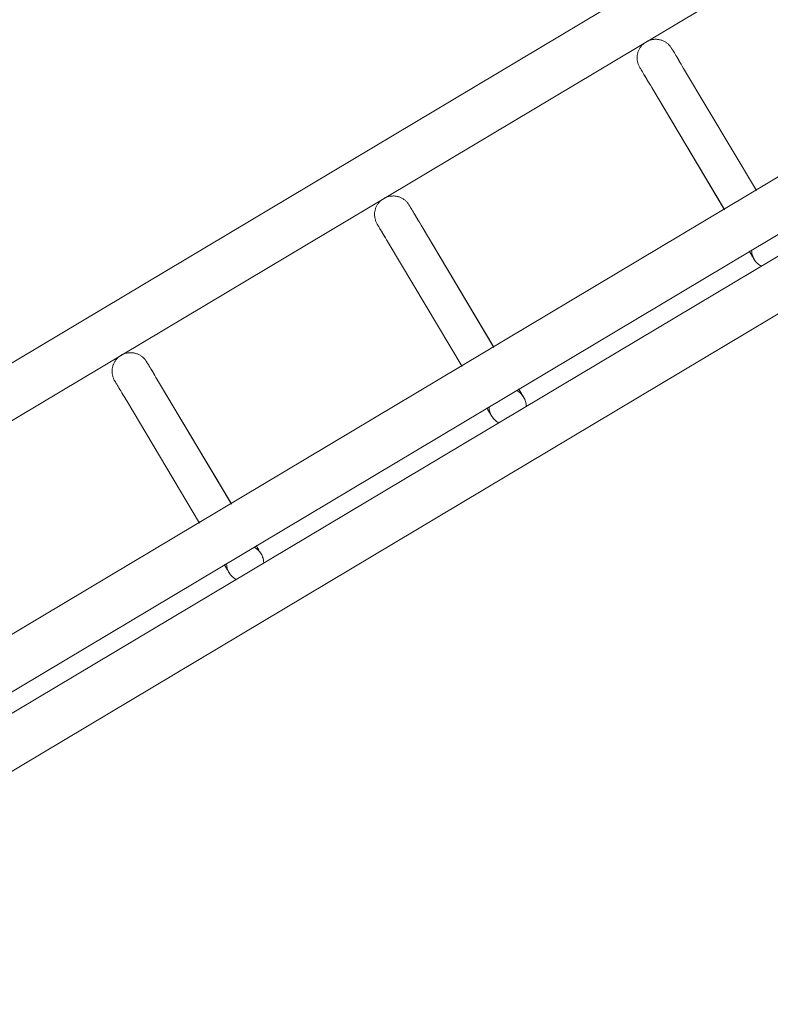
# Model space of a CAD drawing. Header units: metres. Extents: x 127444 to 127966, y 464485 to 464708.
# Tile 327 of 425: x 127925.583 to 127925.704, y 464650.885 to 464651.044. Entities that reach past the tile are written whole.
import ezdxf

# ---------------------------------------------------------------- set-up
doc = ezdxf.new("R2010")
doc.units = ezdxf.units.M
for name, color, linetype, lineweight in [('A-FLOR-HRAL', 11, 'Continuous', 9), ('B-WE-VH-VERHARDING_BETONSTRAATSTEEN-A-200', 8, 'Continuous', 9), ('S-BEAM', 12, 'Continuous', 9)]:
    doc.layers.add(name, color=color, linetype=linetype, lineweight=lineweight)

# ---------------------------------------------------------------- blocks, each defined once
blk = doc.blocks.new('34_22_B_BNP_Hekwerk_Integra_Schuin - Integra_Schuin_1000-4876941--2_00_00')
at = {"layer": 'A-FLOR-HRAL'}
for p, q in [((2736.98, 47.13), (-1956.09, 47.13)), ((-1956.09, 39.13), (2736.98, 39.13)), ((2736.97, 9.5), (-1956.09, 9.5)), ((-1956.09, 1.5), (2736.97, 1.5)), ((2736.97, -1.5), (-1956.09, -1.5)), ((-1956.09, -9.5), (2736.97, -9.5))]:
    blk.add_line(p, q, dxfattribs=at)
at = {"layer": 'S-BEAM'}
for p, q in [((1617.61, 32.34), (1617.61, 9.36)), ((1617.61, 32.34), (1617.61, 9.36)), ((1617.61, 32.34), (1617.61, 9.36)), ((1617.61, 32.34), (1617.61, 9.37)), ((1623.61, 9.36), (1623.61, 32.34)), ((1623.61, 9.36), (1623.61, 32.34)), ((1623.61, 9.36), (1623.61, 32.34)), ((1623.61, 9.37), (1623.61, 32.34)), ((1667.01, 32.34), (1667.01, 9.36)), ((1667.01, 32.34), (1667.01, 9.36)), ((1667.01, 32.34), (1667.01, 9.36)), ((1667.01, 32.34), (1667.01, 9.37)), ((1673.01, 9.36), (1673.01, 32.34)), ((1673.01, 9.36), (1673.01, 32.34)), ((1673.01, 9.36), (1673.01, 32.34)), ((1673.01, 9.37), (1673.01, 32.34)), ((1716.41, 32.34), (1716.41, 9.36)), ((1716.41, 32.34), (1716.41, 9.36)), ((1716.41, 32.34), (1716.41, 9.36)), ((1716.41, 32.34), (1716.41, 9.37)), ((1722.41, 9.36), (1722.41, 32.34)), ((1722.41, 9.36), (1722.41, 32.34)), ((1722.41, 9.36), (1722.41, 32.34)), ((1722.41, 9.37), (1722.41, 32.34))]:
    blk.add_line(p, q, dxfattribs=at)
at = {"layer": 'S-BEAM', "flags": 128}
for points in [[(1617.61, 36.13), (1617.61, 36.25), (1617.62, 36.36), (1617.63, 36.48), (1617.65, 36.6), (1617.67, 36.72), (1617.7, 36.84), (1617.73, 36.95), (1617.76, 37.07), (1617.8, 37.18), (1617.85, 37.29), (1617.9, 37.4), (1617.95, 37.51), (1618.01, 37.62), (1618.07, 37.72), (1618.14, 37.82), (1618.21, 37.92), (1618.28, 38.01), (1618.36, 38.1), (1618.44, 38.19), (1618.52, 38.28), (1618.61, 38.36), (1618.7, 38.44), (1618.79, 38.51), (1618.89, 38.58), (1618.99, 38.65), (1619.09, 38.71), (1619.2, 38.77), (1619.3, 38.83), (1619.41, 38.88), (1619.52, 38.92), (1619.64, 38.96), (1619.75, 39), (1619.87, 39.03), (1619.98, 39.06), (1620.1, 39.08), (1620.22, 39.1), (1620.34, 39.11), (1620.46, 39.12), (1620.58, 39.12), (1620.7, 39.12), (1620.82, 39.12), (1620.94, 39.11), (1621.06, 39.09), (1621.18, 39.07), (1621.29, 39.05), (1621.41, 39.02), (1621.52, 38.98), (1621.64, 38.94), (1621.75, 38.9), (1621.86, 38.85), (1621.97, 38.8), (1622.07, 38.74), (1622.18, 38.68), (1622.28, 38.62), (1622.38, 38.55), (1622.47, 38.48), (1622.57, 38.4), (1622.65, 38.32), (1622.74, 38.24), (1622.82, 38.15), (1622.9, 38.06), (1622.98, 37.97), (1623.05, 37.87), (1623.12, 37.77), (1623.18, 37.67), (1623.24, 37.57), (1623.3, 37.46), (1623.35, 37.35), (1623.4, 37.24), (1623.44, 37.13), (1623.48, 37.02), (1623.51, 36.9), (1623.54, 36.78), (1623.56, 36.67), (1623.58, 36.55), (1623.6, 36.43), (1623.61, 36.31), (1623.61, 36.19), (1623.61, 36.13)], [(1617.65, 36.6), (1617.67, 36.72), (1617.7, 36.84), (1617.73, 36.95), (1617.76, 37.07), (1617.8, 37.18), (1617.85, 37.29), (1617.9, 37.4), (1617.95, 37.51), (1618.01, 37.62), (1618.07, 37.72), (1618.14, 37.82), (1618.21, 37.92), (1618.28, 38.01), (1618.36, 38.1), (1618.44, 38.19), (1618.52, 38.28), (1618.61, 38.36), (1618.7, 38.44), (1618.79, 38.51), (1618.89, 38.58), (1618.99, 38.65), (1619.09, 38.71), (1619.2, 38.77), (1619.3, 38.83), (1619.41, 38.88), (1619.52, 38.92), (1619.64, 38.96), (1619.75, 39), (1619.87, 39.03), (1619.98, 39.06), (1620.1, 39.08), (1620.22, 39.1), (1620.34, 39.11), (1620.46, 39.12), (1620.58, 39.12), (1620.7, 39.12), (1620.82, 39.12), (1620.94, 39.11), (1621.06, 39.09), (1621.18, 39.07), (1621.29, 39.05), (1621.41, 39.02), (1621.52, 38.98), (1621.64, 38.94), (1621.75, 38.9), (1621.86, 38.85), (1621.97, 38.8), (1622.07, 38.74), (1622.18, 38.68), (1622.28, 38.62), (1622.38, 38.55), (1622.47, 38.48), (1622.57, 38.4), (1622.65, 38.32), (1622.74, 38.24), (1622.82, 38.15), (1622.9, 38.06), (1622.98, 37.97), (1623.05, 37.87), (1623.12, 37.77), (1623.18, 37.67), (1623.24, 37.57), (1623.3, 37.46), (1623.35, 37.35), (1623.4, 37.24), (1623.44, 37.13), (1623.48, 37.02), (1623.51, 36.9), (1623.54, 36.78), (1623.56, 36.67), (1623.58, 36.55), (1623.6, 36.43), (1623.61, 36.31), (1623.61, 36.19), (1623.61, 36.13)], [(1667.01, 36.13), (1667.01, 36.25), (1667.02, 36.36), (1667.03, 36.48), (1667.05, 36.6), (1667.07, 36.72), (1667.1, 36.84), (1667.13, 36.95), (1667.16, 37.07), (1667.2, 37.18), (1667.25, 37.29), (1667.3, 37.4), (1667.35, 37.51), (1667.41, 37.62), (1667.47, 37.72), (1667.54, 37.82), (1667.6, 37.92), (1667.68, 38.01), (1667.76, 38.1), (1667.84, 38.19), (1667.92, 38.28), (1668.01, 38.36), (1668.1, 38.44), (1668.19, 38.51), (1668.29, 38.58), (1668.39, 38.65), (1668.49, 38.71), (1668.6, 38.77), (1668.7, 38.83), (1668.81, 38.88), (1668.92, 38.92), (1669.04, 38.96), (1669.15, 39), (1669.27, 39.03), (1669.38, 39.06), (1669.5, 39.08), (1669.62, 39.1), (1669.74, 39.11), (1669.86, 39.12), (1669.98, 39.12), (1670.1, 39.12), (1670.22, 39.12), (1670.34, 39.11), (1670.46, 39.09), (1670.58, 39.07), (1670.69, 39.05), (1670.81, 39.02), (1670.92, 38.98), (1671.04, 38.94), (1671.15, 38.9), (1671.26, 38.85), (1671.37, 38.8), (1671.47, 38.74), (1671.58, 38.68), (1671.68, 38.62), (1671.78, 38.55), (1671.87, 38.48), (1671.96, 38.4), (1672.05, 38.32), (1672.14, 38.24), (1672.22, 38.15), (1672.3, 38.06), (1672.38, 37.97), (1672.45, 37.87), (1672.52, 37.77), (1672.58, 37.67), (1672.64, 37.57), (1672.7, 37.46), (1672.75, 37.35), (1672.8, 37.24), (1672.84, 37.13), (1672.88, 37.02), (1672.91, 36.9), (1672.94, 36.78), (1672.96, 36.67), (1672.98, 36.55), (1673, 36.43), (1673.01, 36.31), (1673.01, 36.19), (1673.01, 36.13)], [(1667.05, 36.6), (1667.07, 36.72), (1667.1, 36.84), (1667.13, 36.95), (1667.16, 37.07), (1667.2, 37.18), (1667.25, 37.29), (1667.3, 37.4), (1667.35, 37.51), (1667.41, 37.62), (1667.47, 37.72), (1667.54, 37.82), (1667.6, 37.92), (1667.68, 38.01), (1667.76, 38.1), (1667.84, 38.19), (1667.92, 38.28), (1668.01, 38.36), (1668.1, 38.44), (1668.19, 38.51), (1668.29, 38.58), (1668.39, 38.65), (1668.49, 38.71), (1668.6, 38.77), (1668.7, 38.83), (1668.81, 38.88), (1668.92, 38.92), (1669.04, 38.96), (1669.15, 39), (1669.27, 39.03), (1669.38, 39.06), (1669.5, 39.08), (1669.62, 39.1), (1669.74, 39.11), (1669.86, 39.12), (1669.98, 39.12), (1670.1, 39.12), (1670.22, 39.12), (1670.34, 39.11), (1670.46, 39.09), (1670.58, 39.07), (1670.69, 39.05), (1670.81, 39.02), (1670.92, 38.98), (1671.04, 38.94), (1671.15, 38.9), (1671.26, 38.85), (1671.37, 38.8), (1671.47, 38.74), (1671.58, 38.68), (1671.68, 38.62), (1671.78, 38.55), (1671.87, 38.48), (1671.96, 38.4), (1672.05, 38.32), (1672.14, 38.24), (1672.22, 38.15), (1672.3, 38.06), (1672.38, 37.97), (1672.45, 37.87), (1672.52, 37.77), (1672.58, 37.67), (1672.64, 37.57), (1672.7, 37.46), (1672.75, 37.35), (1672.8, 37.24), (1672.84, 37.13), (1672.88, 37.02), (1672.91, 36.9), (1672.94, 36.78), (1672.96, 36.67), (1672.98, 36.55), (1673, 36.43), (1673.01, 36.31), (1673.01, 36.19), (1673.01, 36.13)], [(1716.41, 36.13), (1716.41, 36.25), (1716.42, 36.36), (1716.43, 36.48), (1716.45, 36.6), (1716.47, 36.72), (1716.5, 36.84), (1716.53, 36.95), (1716.56, 37.07), (1716.6, 37.18), (1716.65, 37.29), (1716.7, 37.4), (1716.75, 37.51), (1716.81, 37.62), (1716.87, 37.72), (1716.93, 37.82), (1717, 37.92), (1717.08, 38.01), (1717.16, 38.1), (1717.24, 38.19), (1717.32, 38.28), (1717.41, 38.36), (1717.5, 38.44), (1717.59, 38.51), (1717.69, 38.58), (1717.79, 38.65), (1717.89, 38.71), (1718, 38.77), (1718.1, 38.83), (1718.21, 38.88), (1718.32, 38.92), (1718.44, 38.96), (1718.55, 39), (1718.67, 39.03), (1718.78, 39.06), (1718.9, 39.08), (1719.02, 39.1), (1719.14, 39.11), (1719.26, 39.12), (1719.38, 39.12), (1719.5, 39.12), (1719.62, 39.12), (1719.74, 39.11), (1719.86, 39.09), (1719.97, 39.07), (1720.09, 39.05), (1720.21, 39.02), (1720.32, 38.98), (1720.44, 38.94), (1720.55, 38.9), (1720.66, 38.85), (1720.77, 38.8), (1720.87, 38.74), (1720.98, 38.68), (1721.08, 38.62), (1721.18, 38.55), (1721.27, 38.48), (1721.36, 38.4), (1721.45, 38.32), (1721.54, 38.24), (1721.62, 38.15), (1721.7, 38.06), (1721.78, 37.97), (1721.85, 37.87), (1721.92, 37.77), (1721.98, 37.67), (1722.04, 37.57), (1722.1, 37.46), (1722.15, 37.35), (1722.19, 37.24), (1722.24, 37.13), (1722.28, 37.02), (1722.31, 36.9), (1722.34, 36.78), (1722.36, 36.67), (1722.38, 36.55), (1722.4, 36.43), (1722.4, 36.31), (1722.41, 36.19), (1722.41, 36.13)], [(1716.45, 36.6), (1716.47, 36.72), (1716.5, 36.84), (1716.53, 36.95), (1716.56, 37.07), (1716.6, 37.18), (1716.65, 37.29), (1716.7, 37.4), (1716.75, 37.51), (1716.81, 37.62), (1716.87, 37.72), (1716.93, 37.82), (1717, 37.92), (1717.08, 38.01), (1717.16, 38.1), (1717.24, 38.19), (1717.32, 38.28), (1717.41, 38.36), (1717.5, 38.44), (1717.59, 38.51), (1717.69, 38.58), (1717.79, 38.65), (1717.89, 38.71), (1718, 38.77), (1718.1, 38.83), (1718.21, 38.88), (1718.32, 38.92), (1718.44, 38.96), (1718.55, 39), (1718.67, 39.03), (1718.78, 39.06), (1718.9, 39.08), (1719.02, 39.1), (1719.14, 39.11), (1719.26, 39.12), (1719.38, 39.12), (1719.5, 39.12), (1719.62, 39.12), (1719.74, 39.11), (1719.86, 39.09), (1719.97, 39.07), (1720.09, 39.05), (1720.21, 39.02), (1720.32, 38.98), (1720.44, 38.94), (1720.55, 38.9), (1720.66, 38.85), (1720.77, 38.8), (1720.87, 38.74), (1720.98, 38.68), (1721.08, 38.62), (1721.18, 38.55), (1721.27, 38.48), (1721.36, 38.4), (1721.45, 38.32), (1721.54, 38.24), (1721.62, 38.15), (1721.7, 38.06), (1721.78, 37.97), (1721.85, 37.87), (1721.92, 37.77), (1721.98, 37.67), (1722.04, 37.57), (1722.1, 37.46), (1722.15, 37.35), (1722.19, 37.24), (1722.24, 37.13), (1722.28, 37.02), (1722.31, 36.9), (1722.34, 36.78), (1722.36, 36.67), (1722.38, 36.55), (1722.4, 36.43), (1722.4, 36.31), (1722.41, 36.19), (1722.41, 36.13)], [(1617.61, 32.34), (1617.61, 32.75), (1617.61, 33.15), (1617.61, 33.52), (1617.61, 33.87), (1617.61, 34.2), (1617.61, 34.5), (1617.61, 34.78), (1617.61, 35.03), (1617.61, 35.26), (1617.61, 35.46), (1617.61, 35.64), (1617.61, 35.78), (1617.61, 35.91), (1617.61, 36), (1617.61, 36.07), (1617.61, 36.11), (1617.61, 36.13)], [(1617.61, 36.13), (1617.61, 36.11), (1617.61, 36.07), (1617.61, 36), (1617.61, 35.91), (1617.61, 35.79), (1617.61, 35.64), (1617.61, 35.46), (1617.61, 35.26), (1617.61, 35.04), (1617.61, 34.78), (1617.61, 34.51), (1617.61, 34.2), (1617.61, 33.88), (1617.61, 33.53), (1617.61, 33.16), (1617.61, 32.76), (1617.61, 32.34), (1617.61, 32.34)], [(1623.61, 32.34), (1623.61, 32.75), (1623.61, 33.15), (1623.61, 33.52), (1623.61, 33.87), (1623.61, 34.2), (1623.61, 34.5), (1623.61, 34.78), (1623.61, 35.03), (1623.61, 35.26), (1623.61, 35.46), (1623.61, 35.64), (1623.61, 35.78), (1623.61, 35.91), (1623.61, 36), (1623.61, 36.07), (1623.61, 36.11), (1623.61, 36.13)], [(1623.61, 36.13), (1623.61, 36.11), (1623.61, 36.07), (1623.61, 36), (1623.61, 35.91), (1623.61, 35.79), (1623.61, 35.64), (1623.61, 35.46), (1623.61, 35.26), (1623.61, 35.04), (1623.61, 34.78), (1623.61, 34.51), (1623.61, 34.2), (1623.61, 33.88), (1623.61, 33.53), (1623.61, 33.16), (1623.61, 32.76), (1623.61, 32.34), (1623.61, 32.34)], [(1623.61, 33.52), (1623.61, 33.87), (1623.61, 34.2), (1623.61, 34.5), (1623.61, 34.78), (1623.61, 35.03), (1623.61, 35.26), (1623.61, 35.46), (1623.61, 35.64), (1623.61, 35.78), (1623.61, 35.91), (1623.61, 36), (1623.61, 36.07), (1623.61, 36.11), (1623.61, 36.13)], [(1623.61, 36.13), (1623.61, 36.11), (1623.61, 36.07), (1623.61, 36), (1623.61, 35.91), (1623.61, 35.79), (1623.61, 35.64), (1623.61, 35.46), (1623.61, 35.26), (1623.61, 35.04), (1623.61, 34.78), (1623.61, 34.51), (1623.61, 34.2), (1623.61, 33.88), (1623.61, 33.53)], [(1667.01, 32.34), (1667.01, 32.75), (1667.01, 33.15), (1667.01, 33.52), (1667.01, 33.87), (1667.01, 34.2), (1667.01, 34.5), (1667.01, 34.78), (1667.01, 35.03), (1667.01, 35.26), (1667.01, 35.46), (1667.01, 35.64), (1667.01, 35.78), (1667.01, 35.91), (1667.01, 36), (1667.01, 36.07), (1667.01, 36.11), (1667.01, 36.13)], [(1667.01, 36.13), (1667.01, 36.11), (1667.01, 36.07), (1667.01, 36), (1667.01, 35.91), (1667.01, 35.79), (1667.01, 35.64), (1667.01, 35.46), (1667.01, 35.26), (1667.01, 35.04), (1667.01, 34.78), (1667.01, 34.51), (1667.01, 34.2), (1667.01, 33.88), (1667.01, 33.53), (1667.01, 33.16), (1667.01, 32.76), (1667.01, 32.34), (1667.01, 32.34)], [(1673.01, 32.34), (1673.01, 32.75), (1673.01, 33.15), (1673.01, 33.52), (1673.01, 33.87), (1673.01, 34.2), (1673.01, 34.5), (1673.01, 34.78), (1673.01, 35.03), (1673.01, 35.26), (1673.01, 35.46), (1673.01, 35.64), (1673.01, 35.78), (1673.01, 35.91), (1673.01, 36), (1673.01, 36.07), (1673.01, 36.11), (1673.01, 36.13)], [(1673.01, 36.13), (1673.01, 36.11), (1673.01, 36.07), (1673.01, 36), (1673.01, 35.91), (1673.01, 35.79), (1673.01, 35.64), (1673.01, 35.46), (1673.01, 35.26), (1673.01, 35.04), (1673.01, 34.78), (1673.01, 34.51), (1673.01, 34.2), (1673.01, 33.88), (1673.01, 33.53), (1673.01, 33.16), (1673.01, 32.76), (1673.01, 32.34), (1673.01, 32.34)], [(1673.01, 33.52), (1673.01, 33.87), (1673.01, 34.2), (1673.01, 34.5), (1673.01, 34.78), (1673.01, 35.03), (1673.01, 35.26), (1673.01, 35.46), (1673.01, 35.64), (1673.01, 35.78), (1673.01, 35.91), (1673.01, 36), (1673.01, 36.07), (1673.01, 36.11), (1673.01, 36.13)], [(1673.01, 36.13), (1673.01, 36.11), (1673.01, 36.07), (1673.01, 36), (1673.01, 35.91), (1673.01, 35.79), (1673.01, 35.64), (1673.01, 35.46), (1673.01, 35.26), (1673.01, 35.04), (1673.01, 34.78), (1673.01, 34.51), (1673.01, 34.2), (1673.01, 33.88), (1673.01, 33.53)], [(1716.41, 32.34), (1716.41, 32.75), (1716.41, 33.15), (1716.41, 33.52), (1716.41, 33.87), (1716.41, 34.2), (1716.41, 34.5), (1716.41, 34.78), (1716.41, 35.03), (1716.41, 35.26), (1716.41, 35.46), (1716.41, 35.64), (1716.41, 35.78), (1716.41, 35.91), (1716.41, 36), (1716.41, 36.07), (1716.41, 36.11), (1716.41, 36.13)], [(1716.41, 36.13), (1716.41, 36.11), (1716.41, 36.07), (1716.41, 36), (1716.41, 35.91), (1716.41, 35.79), (1716.41, 35.64), (1716.41, 35.46), (1716.41, 35.26), (1716.41, 35.04), (1716.41, 34.78), (1716.41, 34.51), (1716.41, 34.2), (1716.41, 33.88), (1716.41, 33.53), (1716.41, 33.16), (1716.41, 32.76), (1716.41, 32.34), (1716.41, 32.34)], [(1722.41, 32.34), (1722.41, 32.75), (1722.41, 33.15), (1722.41, 33.52), (1722.41, 33.87), (1722.41, 34.2), (1722.41, 34.5), (1722.41, 34.78), (1722.41, 35.03), (1722.41, 35.26), (1722.41, 35.46), (1722.41, 35.64), (1722.41, 35.78), (1722.41, 35.91), (1722.41, 36), (1722.41, 36.07), (1722.41, 36.11), (1722.41, 36.13)], [(1722.41, 36.13), (1722.41, 36.11), (1722.41, 36.07), (1722.41, 36), (1722.41, 35.91), (1722.41, 35.79), (1722.41, 35.64), (1722.41, 35.46), (1722.41, 35.26), (1722.41, 35.04), (1722.41, 34.78), (1722.41, 34.51), (1722.41, 34.2), (1722.41, 33.88), (1722.41, 33.53), (1722.41, 33.16), (1722.41, 32.76), (1722.41, 32.34), (1722.41, 32.34)], [(1722.41, 33.52), (1722.41, 33.87), (1722.41, 34.2), (1722.41, 34.5), (1722.41, 34.78), (1722.41, 35.03), (1722.41, 35.26), (1722.41, 35.46), (1722.41, 35.64), (1722.41, 35.78), (1722.41, 35.91), (1722.41, 36), (1722.41, 36.07), (1722.41, 36.11), (1722.41, 36.13)], [(1722.41, 36.13), (1722.41, 36.11), (1722.41, 36.07), (1722.41, 36), (1722.41, 35.91), (1722.41, 35.79), (1722.41, 35.64), (1722.41, 35.46), (1722.41, 35.26), (1722.41, 35.04), (1722.41, 34.78), (1722.41, 34.51), (1722.41, 34.2), (1722.41, 33.88), (1722.41, 33.53)], [(1617.61, 32.34), (1617.61, 32.75), (1617.61, 33.15), (1617.61, 33.52), (1617.61, 33.87), (1617.61, 34.2)], [(1617.61, 34.2), (1617.61, 33.88), (1617.61, 33.53), (1617.61, 33.16), (1617.61, 32.76), (1617.61, 32.34), (1617.61, 32.34)], [(1667.01, 32.34), (1667.01, 32.75), (1667.01, 33.15), (1667.01, 33.52), (1667.01, 33.87), (1667.01, 34.2)], [(1667.01, 34.2), (1667.01, 33.88), (1667.01, 33.53), (1667.01, 33.16), (1667.01, 32.76), (1667.01, 32.34), (1667.01, 32.34)], [(1716.41, 32.34), (1716.41, 32.75), (1716.41, 33.15), (1716.41, 33.52), (1716.41, 33.87), (1716.41, 34.2)], [(1716.41, 34.2), (1716.41, 33.88), (1716.41, 33.53), (1716.41, 33.16), (1716.41, 32.76), (1716.41, 32.34), (1716.41, 32.34)], [(1617.61, 1.58), (1617.61, 1.38), (1617.61, 1.19), (1617.61, 1.02), (1617.61, 0.86), (1617.61, 0.71), (1617.61, 0.58), (1617.61, 0.46), (1617.61, 0.35), (1617.61, 0.26), (1617.61, 0.18), (1617.61, 0.12), (1617.61, 0.07), (1617.61, 0.03), (1617.61, 0.01), (1617.61, 0)], [(1617.61, 1.58), (1617.61, 1.38), (1617.61, 1.19), (1617.61, 1.02), (1617.61, 0.86), (1617.61, 0.71), (1617.61, 0.58), (1617.61, 0.46), (1617.61, 0.35), (1617.61, 0.26), (1617.61, 0.18), (1617.61, 0.12), (1617.61, 0.07), (1617.61, 0.03), (1617.61, 0.01), (1617.61, 0)], [(1617.61, 0), (1617.61, 0.01), (1617.61, 0.03), (1617.61, 0.06), (1617.61, 0.11), (1617.61, 0.18), (1617.61, 0.26), (1617.61, 0.35), (1617.61, 0.46), (1617.61, 0.58), (1617.61, 0.71), (1617.61, 0.86), (1617.61, 1.02), (1617.61, 1.19), (1617.61, 1.37), (1617.61, 1.57)], [(1617.61, 0), (1617.61, 0.01), (1617.61, 0.03), (1617.61, 0.06), (1617.61, 0.11), (1617.61, 0.18), (1617.61, 0.26), (1617.61, 0.35), (1617.61, 0.46), (1617.61, 0.58), (1617.61, 0.71), (1617.61, 0.86), (1617.61, 1.02), (1617.61, 1.19), (1617.61, 1.37), (1617.61, 1.57)], [(1617.66, -0.54), (1617.64, -0.42), (1617.63, -0.3), (1617.62, -0.18), (1617.61, -0.06), (1617.61, 0)], [(1617.66, -0.54), (1617.64, -0.42), (1617.63, -0.3), (1617.62, -0.18), (1617.61, -0.06), (1617.61, 0)], [(1623.61, 0), (1623.61, -0.12), (1623.6, -0.24), (1623.59, -0.36), (1623.57, -0.48), (1623.55, -0.6)], [(1623.61, 0), (1623.61, -0.12), (1623.6, -0.24), (1623.59, -0.36), (1623.57, -0.48), (1623.55, -0.6)], [(1623.61, 1.58), (1623.61, 1.38), (1623.61, 1.19), (1623.61, 1.02), (1623.61, 0.86), (1623.61, 0.71), (1623.61, 0.58), (1623.61, 0.46), (1623.61, 0.35), (1623.61, 0.26), (1623.61, 0.18), (1623.61, 0.12), (1623.61, 0.07), (1623.61, 0.03), (1623.61, 0.01), (1623.61, 0)], [(1623.61, 1.58), (1623.61, 1.38), (1623.61, 1.19), (1623.61, 1.02), (1623.61, 0.86), (1623.61, 0.71), (1623.61, 0.58), (1623.61, 0.46), (1623.61, 0.35), (1623.61, 0.26), (1623.61, 0.18), (1623.61, 0.12), (1623.61, 0.07), (1623.61, 0.03), (1623.61, 0.01), (1623.61, 0)], [(1623.61, 0), (1623.61, 0.01), (1623.61, 0.03), (1623.61, 0.06), (1623.61, 0.11), (1623.61, 0.18), (1623.61, 0.26), (1623.61, 0.35), (1623.61, 0.46), (1623.61, 0.58), (1623.61, 0.71), (1623.61, 0.86), (1623.61, 1.02), (1623.61, 1.19), (1623.61, 1.37), (1623.61, 1.57)], [(1623.61, 0), (1623.61, 0.01), (1623.61, 0.03), (1623.61, 0.06), (1623.61, 0.11), (1623.61, 0.18), (1623.61, 0.26), (1623.61, 0.35), (1623.61, 0.46), (1623.61, 0.58), (1623.61, 0.71), (1623.61, 0.86), (1623.61, 1.02), (1623.61, 1.19), (1623.61, 1.37), (1623.61, 1.57)], [(1667.01, 1.58), (1667.01, 1.38), (1667.01, 1.19), (1667.01, 1.02), (1667.01, 0.86), (1667.01, 0.71), (1667.01, 0.58), (1667.01, 0.46), (1667.01, 0.35), (1667.01, 0.26), (1667.01, 0.18), (1667.01, 0.12), (1667.01, 0.07), (1667.01, 0.03), (1667.01, 0.01), (1667.01, 0)], [(1667.01, 1.58), (1667.01, 1.38), (1667.01, 1.19), (1667.01, 1.02), (1667.01, 0.86), (1667.01, 0.71), (1667.01, 0.58), (1667.01, 0.46), (1667.01, 0.35), (1667.01, 0.26), (1667.01, 0.18), (1667.01, 0.12), (1667.01, 0.07), (1667.01, 0.03), (1667.01, 0.01), (1667.01, 0)], [(1667.01, 0), (1667.01, 0.01), (1667.01, 0.03), (1667.01, 0.06), (1667.01, 0.11), (1667.01, 0.18), (1667.01, 0.26), (1667.01, 0.35), (1667.01, 0.46), (1667.01, 0.58), (1667.01, 0.71), (1667.01, 0.86), (1667.01, 1.02), (1667.01, 1.19), (1667.01, 1.37), (1667.01, 1.57)], [(1667.01, 0), (1667.01, 0.01), (1667.01, 0.03), (1667.01, 0.06), (1667.01, 0.11), (1667.01, 0.18), (1667.01, 0.26), (1667.01, 0.35), (1667.01, 0.46), (1667.01, 0.58), (1667.01, 0.71), (1667.01, 0.86), (1667.01, 1.02), (1667.01, 1.19), (1667.01, 1.37), (1667.01, 1.57)], [(1667.06, -0.54), (1667.04, -0.42), (1667.03, -0.3), (1667.02, -0.18), (1667.01, -0.06), (1667.01, 0)], [(1667.06, -0.54), (1667.04, -0.42), (1667.03, -0.3), (1667.02, -0.18), (1667.01, -0.06), (1667.01, 0)], [(1673.01, 0), (1673.01, -0.12), (1673, -0.24), (1672.99, -0.36), (1672.97, -0.48), (1672.95, -0.6)], [(1673.01, 0), (1673.01, -0.12), (1673, -0.24), (1672.99, -0.36), (1672.97, -0.48), (1672.95, -0.6)], [(1673.01, 1.58), (1673.01, 1.38), (1673.01, 1.19), (1673.01, 1.02), (1673.01, 0.86), (1673.01, 0.71), (1673.01, 0.58), (1673.01, 0.46), (1673.01, 0.35), (1673.01, 0.26), (1673.01, 0.18), (1673.01, 0.12), (1673.01, 0.07), (1673.01, 0.03), (1673.01, 0.01), (1673.01, 0)], [(1673.01, 1.58), (1673.01, 1.38), (1673.01, 1.19), (1673.01, 1.02), (1673.01, 0.86), (1673.01, 0.71), (1673.01, 0.58), (1673.01, 0.46), (1673.01, 0.35), (1673.01, 0.26), (1673.01, 0.18), (1673.01, 0.12), (1673.01, 0.07), (1673.01, 0.03), (1673.01, 0.01), (1673.01, 0)], [(1673.01, 0), (1673.01, 0.01), (1673.01, 0.03), (1673.01, 0.06), (1673.01, 0.11), (1673.01, 0.18), (1673.01, 0.26), (1673.01, 0.35), (1673.01, 0.46), (1673.01, 0.58), (1673.01, 0.71), (1673.01, 0.86), (1673.01, 1.02), (1673.01, 1.19), (1673.01, 1.37), (1673.01, 1.57)], [(1673.01, 0), (1673.01, 0.01), (1673.01, 0.03), (1673.01, 0.06), (1673.01, 0.11), (1673.01, 0.18), (1673.01, 0.26), (1673.01, 0.35), (1673.01, 0.46), (1673.01, 0.58), (1673.01, 0.71), (1673.01, 0.86), (1673.01, 1.02), (1673.01, 1.19), (1673.01, 1.37), (1673.01, 1.57)], [(1716.41, 1.58), (1716.41, 1.38), (1716.41, 1.19), (1716.41, 1.02), (1716.41, 0.86), (1716.41, 0.71), (1716.41, 0.58), (1716.41, 0.46), (1716.41, 0.35), (1716.41, 0.26), (1716.41, 0.18), (1716.41, 0.12), (1716.41, 0.07), (1716.41, 0.03), (1716.41, 0.01), (1716.41, 0)], [(1716.41, 1.58), (1716.41, 1.38), (1716.41, 1.19), (1716.41, 1.02), (1716.41, 0.86), (1716.41, 0.71), (1716.41, 0.58), (1716.41, 0.46), (1716.41, 0.35), (1716.41, 0.26), (1716.41, 0.18), (1716.41, 0.12), (1716.41, 0.07), (1716.41, 0.03), (1716.41, 0.01), (1716.41, 0)], [(1716.41, 0), (1716.41, 0.01), (1716.41, 0.03), (1716.41, 0.06), (1716.41, 0.11), (1716.41, 0.18), (1716.41, 0.26), (1716.41, 0.35), (1716.41, 0.46), (1716.41, 0.58), (1716.41, 0.71), (1716.41, 0.86), (1716.41, 1.02), (1716.41, 1.19), (1716.41, 1.37), (1716.41, 1.57)], [(1716.41, 0), (1716.41, 0.01), (1716.41, 0.03), (1716.41, 0.06), (1716.41, 0.11), (1716.41, 0.18), (1716.41, 0.26), (1716.41, 0.35), (1716.41, 0.46), (1716.41, 0.58), (1716.41, 0.71), (1716.41, 0.86), (1716.41, 1.02), (1716.41, 1.19), (1716.41, 1.37), (1716.41, 1.57)], [(1716.46, -0.54), (1716.44, -0.42), (1716.43, -0.3), (1716.42, -0.18), (1716.41, -0.06), (1716.41, 0)], [(1716.46, -0.54), (1716.44, -0.42), (1716.43, -0.3), (1716.42, -0.18), (1716.41, -0.06), (1716.41, 0)], [(1618.04, -1.55), (1617.98, -1.44), (1617.93, -1.34), (1617.87, -1.23)], [(1618.04, -1.55), (1617.98, -1.44), (1617.93, -1.34), (1617.87, -1.23)], [(1667.44, -1.55), (1667.38, -1.44), (1667.33, -1.34), (1667.27, -1.23)], [(1667.44, -1.55), (1667.38, -1.44), (1667.33, -1.34), (1667.27, -1.23)], [(1716.84, -1.55), (1716.78, -1.44), (1716.72, -1.34), (1716.67, -1.23)], [(1716.84, -1.55), (1716.78, -1.44), (1716.72, -1.34), (1716.67, -1.23)]]:
    blk.add_lwpolyline(points, dxfattribs=at)
at = {"layer": 'S-BEAM'}
for centre, start, end in [((1620.61, 0), 150, 180), ((1620.61, 0), 165, 180), ((1620.61, 0), 180, 210), ((1620.61, 0), 180, 195), ((1620.61, 0), 0, 30), ((1620.61, 0), 330, 0), ((1620.61, 0), 0, 15), ((1620.61, 0), 345, 0), ((1670.01, 0), 150, 180), ((1670.01, 0), 165, 180), ((1670.01, 0), 180, 210), ((1670.01, 0), 180, 195), ((1670.01, 0), 0, 30), ((1670.01, 0), 330, 0), ((1670.01, 0), 0, 15), ((1670.01, 0), 345, 0), ((1719.41, 0), 150, 180), ((1719.41, 0), 165, 180), ((1719.41, 0), 180, 210), ((1719.41, 0), 180, 195)]:
    blk.add_arc(centre, 3, start, end, dxfattribs=at)

msp = doc.modelspace()

# ---------------------------------------------------------------- hatches: boundary and pattern name
at = {"layer": 'B-WE-VH-VERHARDING_BETONSTRAATSTEEN-A-200'}
h = msp.add_hatch(dxfattribs=at)
h.set_pattern_fill('AVH-BSS_KEIFORMAAT_ELLEBOOG-SO', color=256, angle=1, pattern_type=2)
h.set_pattern_definition([(31.81611, (127908.58607, 464613.06392), (0.03386772, 0.14457862), [0.315, -0.105]), (301.81611, (127908.47536, 464613.24236), (0.03386772, 0.14457862), [0.315, -0.105])])
h.paths.add_polyline_path([(127940.57923, 464651.66311), (127937.65926, 464649.92134), (127938.01786, 464649.32017), (127940.93783, 464651.06194)], flags=16)
h.paths.add_polyline_path([(127944.2228, 464653.02142), (127943.8642, 464653.62259), (127940.94423, 464651.88083), (127941.30283, 464651.27966)], flags=16)
edge = h.paths.add_edge_path(flags=16)
edge.add_arc((127917.88105, 464700.47107), 0.4, 30.8149, 210.8149)
edge.add_line((127917.53752, 464700.26616), (127921.37951, 464693.82496))
edge.add_arc((127921.72304, 464694.02987), 0.4, 210.8149, 390.8149)
edge.add_line((127922.06657, 464694.23477), (127918.22458, 464700.67597))
edge = h.paths.add_edge_path()
edge.add_line((127929.24995, 464697.53579), (127928.80329, 464697.26935))
edge.add_line((127928.80329, 464697.26935), (127928.62665, 464697.56548))
edge.add_line((127928.62665, 464697.56548), (127924.41416, 464695.05272))
edge.add_line((127924.41416, 464695.05272), (127919.91876, 464702.589))
edge.add_arc((127922.49521, 464704.12585), 3, 146.6578, 210.81611, ccw=False)
edge.add_line((127919.989, 464705.77476), (127913.63025, 464701.98178))
edge.add_arc((127913.33915, 464701.57526), 0.5, 30.8162, 54.3942, ccw=False)
edge.add_line((127913.76856, 464701.8314), (127919.60859, 464692.04091))
edge.add_arc((127919.17411, 464691.7839), 0.50481, -52.9525, 30.6058, ccw=False)
edge.add_line((127919.47824, 464691.381), (127915.65218, 464689.09885))
edge.add_line((127915.65218, 464689.09885), (127916.2004, 464688.17979))
edge.add_line((127916.2004, 464688.17979), (127915.59923, 464687.82119))
edge.add_line((127915.59923, 464687.82119), (127915.05101, 464688.74026))
edge.add_line((127915.05101, 464688.74026), (127913.20424, 464687.63872))
edge.add_line((127913.20424, 464687.63872), (127914.89256, 464684.76207))
edge.add_line((127914.89256, 464684.76207), (127915.59184, 464684.79392))
edge.add_line((127915.59184, 464684.79392), (127915.63332, 464683.88302))
edge.add_line((127915.63332, 464683.88302), (127917.341, 464684.90122))
edge.add_line((127917.341, 464684.90122), (127916.77749, 464685.84591))
edge.add_line((127916.77749, 464685.84591), (127917.37866, 464686.20451))
edge.add_line((127917.37866, 464686.20451), (127918.50568, 464684.31512))
edge.add_line((127918.50568, 464684.31512), (127917.90451, 464683.95652))
edge.add_line((127917.90451, 464683.95652), (127919.08277, 464681.98124))
edge.add_line((127919.08277, 464681.98124), (127919.68394, 464682.33984))
edge.add_line((127919.68394, 464682.33984), (127921.4257, 464679.41987))
edge.add_line((127921.4257, 464679.41987), (127920.82453, 464679.06127))
edge.add_line((127920.82453, 464679.06127), (127922.00279, 464677.08599))
edge.add_line((127922.00279, 464677.08599), (127922.60396, 464677.44459))
edge.add_line((127922.60396, 464677.44459), (127923.73098, 464675.5552))
edge.add_line((127923.73098, 464675.5552), (127923.12981, 464675.1966))
edge.add_line((127923.12981, 464675.1966), (127924.61544, 464672.70603))
edge.add_line((127924.61544, 464672.70603), (127925.21661, 464673.06463))
edge.add_line((127925.21661, 464673.06463), (127926.34363, 464671.17523))
edge.add_line((127926.34363, 464671.17523), (127927.82926, 464668.68467))
edge.add_line((127927.82926, 464668.68467), (127928.95628, 464666.79527))
edge.add_line((127928.95628, 464666.79527), (127930.44191, 464664.30471))
edge.add_line((127930.44191, 464664.30471), (127931.56893, 464662.41531))
edge.add_line((127931.56893, 464662.41531), (127930.96776, 464662.05671))
edge.add_line((127930.96776, 464662.05671), (127932.45339, 464659.56615))
edge.add_line((127932.45339, 464659.56615), (127933.05456, 464659.92475))
edge.add_line((127933.05456, 464659.92475), (127934.18159, 464658.03535))
edge.add_line((127934.18159, 464658.03535), (127933.58041, 464657.67675))
edge.add_line((127933.58041, 464657.67675), (127933.90059, 464657.13999))
edge.add_line((127933.90059, 464657.13999), (127935.47222, 464658.07747))
edge.add_line((127935.47222, 464658.07747), (127936.59925, 464656.18808))
edge.add_line((127936.59925, 464656.18808), (127934.70986, 464655.06105))
edge.add_line((127934.70986, 464655.06105), (127933.96704, 464656.30634))
edge.add_line((127933.96704, 464656.30634), (127931.26177, 464654.69264))
edge.add_line((127931.26177, 464654.69264), (127931.62037, 464654.09147))
edge.add_line((127931.62037, 464654.09147), (127931.0192, 464653.73287))
edge.add_line((127931.0192, 464653.73287), (127930.66068, 464654.33409))
edge.add_line((127930.66068, 464654.33409), (127926.95213, 464652.12194))
edge.add_line((127926.95213, 464652.12194), (127930.18506, 464645.46298))
edge.add_line((127930.18506, 464645.46298), (127936.19927, 464649.05046))
edge.add_line((127936.19927, 464649.05046), (127936.55787, 464648.44929))
edge.add_line((127936.55787, 464648.44929), (127921.0133, 464639.17694))
edge.add_line((127921.0133, 464639.17694), (127920.84681, 464639.45605))
edge.add_line((127920.84681, 464639.45605), (127918.35625, 464637.97043))
edge.add_line((127918.35625, 464637.97043), (127918.90695, 464637.0472))
edge.add_line((127918.90695, 464637.0472), (127917.01756, 464635.92018))
edge.add_line((127917.01756, 464635.92018), (127916.46685, 464636.8434))
edge.add_line((127916.46685, 464636.8434), (127913.97628, 464635.35778))
edge.add_line((127913.97628, 464635.35778), (127914.14278, 464635.07866))
edge.add_line((127914.14278, 464635.07866), (127912.25338, 464633.95164))
edge.add_line((127912.25338, 464633.95164), (127915.11458, 464629.155))
edge.add_line((127915.11458, 464629.155), (127902.72187, 464621.76273))
edge.add_line((127902.72187, 464621.76273), (127903.5901, 464620.30719))
edge.add_line((127903.5901, 464620.30719), (127904.08821, 464620.60432))
edge.add_line((127904.08821, 464620.60432), (127904.44681, 464620.00315))
edge.add_line((127904.44681, 464620.00315), (127903.9487, 464619.70602))
edge.add_line((127903.9487, 464619.70602), (127905.69046, 464616.78605))
edge.add_line((127905.69046, 464616.78605), (127906.18858, 464617.08317))
edge.add_line((127906.18858, 464617.08317), (127906.54718, 464616.482))
edge.add_line((127906.54718, 464616.482), (127906.04906, 464616.18488))
edge.add_line((127906.04906, 464616.18488), (127907.79083, 464613.2649))
edge.add_line((127907.79083, 464613.2649), (127908.28894, 464613.56203))
edge.add_line((127908.28894, 464613.56203), (127908.58607, 464613.06392))
edge.add_line((127908.58607, 464613.06392), (127911.67781, 464614.90814))
edge.add_line((127911.67781, 464614.90814), (127911.38068, 464615.40625))
edge.add_line((127911.38068, 464615.40625), (127922.07294, 464621.78419))
edge.add_line((127922.07294, 464621.78419), (127922.37006, 464621.28608))
edge.add_line((127922.37006, 464621.28608), (127924.86063, 464622.7717))
edge.add_line((127924.86063, 464622.7717), (127924.5635, 464623.26982))
edge.add_line((127924.5635, 464623.26982), (127926.4529, 464624.39684))
edge.add_line((127926.4529, 464624.39684), (127926.75002, 464623.89873))
edge.add_line((127926.75002, 464623.89873), (127929.24059, 464625.38436))
edge.add_line((127929.24059, 464625.38436), (127928.94347, 464625.88247))
edge.add_line((127928.94347, 464625.88247), (127930.83286, 464627.00949))
edge.add_line((127930.83286, 464627.00949), (127931.12999, 464626.51138))
edge.add_line((127931.12999, 464626.51138), (127933.62055, 464627.99701))
edge.add_line((127933.62055, 464627.99701), (127933.32343, 464628.49512))
edge.add_line((127933.32343, 464628.49512), (127935.21282, 464629.62214))
edge.add_line((127935.21282, 464629.62214), (127935.50995, 464629.12403))
edge.add_line((127935.50995, 464629.12403), (127938.00051, 464630.60966))
edge.add_line((127938.00051, 464630.60966), (127937.96978, 464630.66119))
edge.add_line((127937.96978, 464630.66119), (127938.61389, 464631.0454))
edge.add_line((127938.61389, 464631.0454), (127938.3475, 464631.49198))
edge.add_line((127938.3475, 464631.49198), (127938.94867, 464631.85058))
edge.add_line((127938.94867, 464631.85058), (127939.21506, 464631.404))
edge.add_line((127939.21506, 464631.404), (127942.99385, 464633.65805))
edge.add_line((127942.99385, 464633.65805), (127942.72746, 464634.10463))
edge.add_line((127942.72746, 464634.10463), (127943.32863, 464634.46323))
edge.add_line((127943.32863, 464634.46323), (127943.59502, 464634.01665))
edge.add_line((127943.59502, 464634.01665), (127947.37381, 464636.2707))
edge.add_line((127947.37381, 464636.2707), (127947.10742, 464636.71728))
edge.add_line((127947.10742, 464636.71728), (127947.70859, 464637.07588))
edge.add_line((127947.70859, 464637.07588), (127947.97498, 464636.6293))
edge.add_line((127947.97498, 464636.6293), (127951.75377, 464638.88335))
edge.add_line((127951.75377, 464638.88335), (127951.48738, 464639.32993))
edge.add_line((127951.48738, 464639.32993), (127952.08855, 464639.68853))
edge.add_line((127952.08855, 464639.68853), (127952.35494, 464639.24195))
edge.add_line((127952.35494, 464639.24195), (127956.13373, 464641.496))
edge.add_line((127956.13373, 464641.496), (127955.86734, 464641.94258))
edge.add_line((127955.86734, 464641.94258), (127956.46851, 464642.30118))
edge.add_line((127956.46851, 464642.30118), (127956.7349, 464641.8546))
edge.add_line((127956.7349, 464641.8546), (127960.51369, 464644.10865))
edge.add_line((127960.51369, 464644.10865), (127960.2473, 464644.55523))
edge.add_line((127960.2473, 464644.55523), (127960.69389, 464644.82162))
edge.add_line((127960.69389, 464644.82162), (127959.27999, 464647.19196))
edge.add_line((127959.27999, 464647.19196), (127958.8334, 464646.92557))
edge.add_line((127958.8334, 464646.92557), (127958.47477, 464647.52678))
edge.add_line((127958.47477, 464647.52678), (127958.92142, 464647.79309))
edge.add_line((127958.92142, 464647.79309), (127958.87527, 464647.87041))
edge.add_line((127958.87527, 464647.87041), (127958.83663, 464647.84737))
edge.add_line((127958.83663, 464647.84737), (127958.29873, 464648.74912))
edge.add_line((127958.29873, 464648.74912), (127958.3374, 464648.77219))
edge.add_line((127958.3374, 464648.77219), (127958.29125, 464648.84946))
edge.add_line((127958.29125, 464648.84946), (127957.84469, 464648.58308))
edge.add_line((127957.84469, 464648.58308), (127957.48609, 464649.18425))
edge.add_line((127957.48609, 464649.18425), (127957.93268, 464649.45064))
edge.add_line((127957.93268, 464649.45064), (127955.52494, 464653.48708))
edge.add_line((127955.52494, 464653.48708), (127955.07836, 464653.22069))
edge.add_line((127955.07836, 464653.22069), (127954.71976, 464653.82186))
edge.add_line((127954.71976, 464653.82186), (127955.16635, 464654.08825))
edge.add_line((127955.16635, 464654.08825), (127952.76374, 464658.1161))
edge.add_line((127952.76374, 464658.1161), (127952.31714, 464657.8497))
edge.add_line((127952.31714, 464657.8497), (127951.95854, 464658.45088))
edge.add_line((127951.95854, 464658.45088), (127952.40514, 464658.71727))
edge.add_line((127952.40514, 464658.71727), (127950.1511, 464662.49607))
edge.add_line((127950.1511, 464662.49607), (127949.70449, 464662.22967))
edge.add_line((127949.70449, 464662.22967), (127949.34589, 464662.83084))
edge.add_line((127949.34589, 464662.83084), (127949.79248, 464663.09722))
edge.add_line((127949.79248, 464663.09722), (127947.53848, 464666.87604))
edge.add_line((127947.53848, 464666.87604), (127947.09184, 464666.60963))
edge.add_line((127947.09184, 464666.60963), (127946.73324, 464667.2108))
edge.add_line((127946.73324, 464667.2108), (127947.17983, 464667.47719))
edge.add_line((127947.17983, 464667.47719), (127944.92584, 464671.25601))
edge.add_line((127944.92584, 464671.25601), (127944.47919, 464670.98959))
edge.add_line((127944.47919, 464670.98959), (127944.12059, 464671.59076))
edge.add_line((127944.12059, 464671.59076), (127944.56722, 464671.85717))
edge.add_line((127944.56722, 464671.85717), (127942.31317, 464675.63596))
edge.add_line((127942.31317, 464675.63596), (127941.86654, 464675.36955))
edge.add_line((127941.86654, 464675.36955), (127941.50794, 464675.97072))
edge.add_line((127941.50794, 464675.97072), (127941.9546, 464676.23715))
edge.add_line((127941.9546, 464676.23715), (127939.7005, 464680.01591))
edge.add_line((127939.7005, 464680.01591), (127939.25413, 464679.74965))
edge.add_line((127939.25413, 464679.74965), (127938.89514, 464680.35059))
edge.add_line((127938.89514, 464680.35059), (127939.34202, 464680.61716))
edge.add_line((127939.34202, 464680.61716), (127937.08788, 464684.39589))
edge.add_line((127937.08788, 464684.39589), (127936.64124, 464684.12947))
edge.add_line((127936.64124, 464684.12947), (127936.28264, 464684.73064))
edge.add_line((127936.28264, 464684.73064), (127936.7293, 464684.99708))
edge.add_line((127936.7293, 464684.99708), (127934.47522, 464688.77585))
edge.add_line((127934.47522, 464688.77585), (127934.02859, 464688.50943))
edge.add_line((127934.02859, 464688.50943), (127933.66999, 464689.1106))
edge.add_line((127933.66999, 464689.1106), (127934.11664, 464689.37703))
edge.add_line((127934.11664, 464689.37703), (127931.8626, 464693.15582))
edge.add_line((127931.8626, 464693.15582), (127931.41594, 464692.88939))
edge.add_line((127931.41594, 464692.88939), (127931.05734, 464693.49056))
edge.add_line((127931.05734, 464693.49056), (127931.504, 464693.75699))
edge.add_line((127931.504, 464693.75699), (127929.24995, 464697.53579))
h.paths.add_polyline_path([(127958.14957, 464648.76494), (127958.25263, 464648.82642), (127958.88274, 464647.77007), (127958.77968, 464647.7086)], flags=17)
h = msp.add_hatch(dxfattribs=at)
h.set_pattern_fill('AVH-BSS_KEIFORMAAT_ELLEBOOG-SO', color=256, angle=1, pattern_type=2)
h.set_pattern_definition([(1, (2e-09, 52.72539), (0.103151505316, 0.106816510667), [0.315, -0.105]), (271, (-0.00367, 52.93536), (0.103151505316, 0.106816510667), [0.315, -0.105])])
h.paths.add_polyline_path([(127936.64375, 464648.50051), (127936.28515, 464649.10169), (127925.97936, 464642.95427), (127922.55986, 464648.68687), (127922.86045, 464648.86617), (127922.50185, 464649.46734), (127917.3531, 464646.39611), (127917.30336, 464647.21519), (127916.60409, 464647.18334), (127916.70418, 464644.98562), (127917.40346, 464645.01746), (127917.37714, 464645.59537), (127918.05108, 464645.99738), (127921.47058, 464640.26478), (127920.6547, 464639.77811), (127921.0133, 464639.17694)], flags=17)
h.paths.add_polyline_path([(127906.47784, 464630.50653), (127906.11925, 464631.1077), (127904.22985, 464629.98067), (127904.58845, 464629.3795)], flags=16)
h.paths.add_polyline_path([(127914.14278, 464635.07866), (127913.78418, 464635.67983), (127911.89478, 464634.55281), (127912.25338, 464633.95164)], flags=17)
h.paths.add_polyline_path([(127936.64375, 464648.50051), (127936.28515, 464649.10169), (127925.97936, 464642.95427), (127922.55986, 464648.68687), (127922.86045, 464648.86617), (127922.50185, 464649.46734), (127917.3531, 464646.39611), (127917.30336, 464647.21519), (127916.60409, 464647.18334), (127916.70418, 464644.98562), (127917.40346, 464645.01746), (127917.37714, 464645.59537), (127918.05108, 464645.99738), (127921.47058, 464640.26478), (127920.6547, 464639.77811), (127921.0133, 464639.17694)], flags=17)
edge = h.paths.add_edge_path(flags=16)
edge.add_arc((127906.61302, 464696.42456), 0.40001, 2.991, 182.2395)
edge.add_line((127906.21332, 464696.40893), (127906.72019, 464685.30208))
edge.add_arc((127907.11886, 464685.34036), 0.4005, 185.4842, 359.7384)
edge.add_line((127907.51936, 464685.33853), (127907.01249, 464696.44544))
edge = h.paths.add_edge_path()
edge.add_line((127915.6825, 464667.41804), (127916.38177, 464667.44989))
edge.add_line((127916.38177, 464667.44989), (127916.21855, 464671.03351))
edge.add_line((127916.21855, 464671.03351), (127915.51928, 464671.00166))
edge.add_line((127915.51928, 464671.00166), (127915.41918, 464673.19938))
edge.add_line((127915.41918, 464673.19938), (127916.11846, 464673.23123))
edge.add_line((127916.11846, 464673.23123), (127915.98254, 464676.21547))
edge.add_line((127915.98254, 464676.21547), (127915.28327, 464676.18363))
edge.add_line((127915.28327, 464676.18363), (127915.12857, 464679.58011))
edge.add_line((127915.12857, 464679.58011), (127915.82785, 464679.61195))
edge.add_line((127915.82785, 464679.61195), (127915.69193, 464682.5962))
edge.add_line((127915.69193, 464682.5962), (127914.99266, 464682.56435))
edge.add_line((127914.99266, 464682.56435), (127914.89029, 464684.81202))
edge.add_line((127914.89029, 464684.81202), (127913.20424, 464687.63872))
edge.add_line((127913.20424, 464687.63872), (127910.65997, 464686.12114))
edge.add_arc((127910.40161, 464686.54922), 0.50001, 182.6082, 301.1127, ccw=False)
edge.add_line((127909.90212, 464686.52647), (127909.31543, 464699.40799))
edge.add_line((127909.31543, 464699.40799), (127903.79014, 464696.11216))
edge.add_line((127903.79014, 464696.11216), (127904.50289, 464680.46465))
edge.add_line((127904.50289, 464680.46465), (127899.60241, 464680.24141))
edge.add_line((127899.60241, 464680.24141), (127899.92236, 464673.19029))
edge.add_line((127899.92236, 464673.19029), (127899.34297, 464673.1639))
edge.add_line((127899.34297, 464673.1639), (127899.50737, 464669.58033))
edge.add_line((127899.50737, 464669.58033), (127900.08677, 464669.60672))
edge.add_line((127900.08677, 464669.60672), (127900.18686, 464667.409))
edge.add_line((127900.18686, 464667.409), (127899.60746, 464667.38261))
edge.add_line((127899.60746, 464667.38261), (127899.77068, 464663.79899))
edge.add_line((127899.77068, 464663.79899), (127900.35008, 464663.82538))
edge.add_line((127900.35008, 464663.82538), (127900.45017, 464661.62766))
edge.add_line((127900.45017, 464661.62766), (127899.87077, 464661.60127))
edge.add_line((127899.87077, 464661.60127), (127900.03861, 464658.01786))
edge.add_line((127900.03861, 464658.01786), (127900.61801, 464658.04425))
edge.add_line((127900.61801, 464658.04425), (127900.71348, 464655.84631))
edge.add_line((127900.71348, 464655.84631), (127900.13408, 464655.81992))
edge.add_line((127900.13408, 464655.81992), (127900.2973, 464652.2363))
edge.add_line((127900.2973, 464652.2363), (127900.8767, 464652.26269))
edge.add_line((127900.8767, 464652.26269), (127900.9768, 464650.06497))
edge.add_line((127900.9768, 464650.06497), (127900.3974, 464650.03858))
edge.add_line((127900.3974, 464650.03858), (127900.56061, 464646.45496))
edge.add_line((127900.56061, 464646.45496), (127901.14001, 464646.48135))
edge.add_line((127901.14001, 464646.48135), (127901.76673, 464632.72094))
edge.add_line((127901.76673, 464632.72094), (127901.18733, 464632.69455))
edge.add_line((127901.18733, 464632.69455), (127901.35055, 464629.11093))
edge.add_line((127901.35055, 464629.11093), (127901.92995, 464629.13732))
edge.add_line((127901.92995, 464629.13732), (127902.03004, 464626.9396))
edge.add_line((127902.03004, 464626.9396), (127901.45064, 464626.91321))
edge.add_line((127901.45064, 464626.91321), (127901.58097, 464624.05164))
edge.add_line((127901.58097, 464624.05164), (127902.16037, 464624.07803))
edge.add_line((127902.16037, 464624.07803), (127902.19222, 464623.37876))
edge.add_line((127902.19222, 464623.37876), (127901.7694, 464623.3595))
edge.add_line((127901.7694, 464623.3595), (127902.72187, 464621.76273))
edge.add_line((127902.72187, 464621.76273), (127915.11458, 464629.155))
edge.add_line((127915.11458, 464629.155), (127912.25338, 464633.95164))
edge.add_line((127912.25338, 464633.95164), (127914.14278, 464635.07866))
edge.add_line((127914.14278, 464635.07866), (127913.97628, 464635.35778))
edge.add_line((127913.97628, 464635.35778), (127916.46685, 464636.8434))
edge.add_line((127916.46685, 464636.8434), (127915.89053, 464637.80957))
edge.add_line((127915.89053, 464637.80957), (127917.77993, 464638.9366))
edge.add_line((127917.77993, 464638.9366), (127918.35625, 464637.97043))
edge.add_line((127918.35625, 464637.97043), (127920.84681, 464639.45605))
edge.add_line((127920.84681, 464639.45605), (127920.6547, 464639.77811))
edge.add_line((127920.6547, 464639.77811), (127921.47058, 464640.26478))
edge.add_line((127921.47058, 464640.26478), (127918.05038, 464646.00075))
edge.add_line((127918.05038, 464646.00075), (127917.37714, 464645.59537))
edge.add_line((127917.37714, 464645.59537), (127917.40346, 464645.01746))
edge.add_line((127917.40346, 464645.01746), (127916.70418, 464644.98562))
edge.add_line((127916.70418, 464644.98562), (127916.60409, 464647.18334))
edge.add_line((127916.60409, 464647.18334), (127917.18349, 464647.20973))
edge.add_line((127917.18349, 464647.20973), (127917.15193, 464647.90268))
edge.add_line((127917.15193, 464647.90268), (127916.57253, 464647.87629))
edge.add_line((127916.57253, 464647.87629), (127916.47243, 464650.07401))
edge.add_line((127916.47243, 464650.07401), (127917.17171, 464650.10586))
edge.add_line((127917.17171, 464650.10586), (127917.00849, 464653.68948))
edge.add_line((127917.00849, 464653.68948), (127916.30922, 464653.65763))
edge.add_line((127916.30922, 464653.65763), (127916.21781, 464655.85575))
edge.add_line((127916.21781, 464655.85575), (127916.0459, 464659.43897))
edge.add_line((127916.0459, 464659.43897), (127915.94581, 464661.6367))
edge.add_line((127915.94581, 464661.6367), (127915.78259, 464665.22032))
edge.add_line((127915.78259, 464665.22032), (127915.6825, 464667.41804))

# ---------------------------------------------------------------- block references
at = {"layer": 'A-FLOR-HRAL', "xscale": 0.001, "yscale": 0.001, "zscale": 0.001, "rotation": 30.81638242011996}
msp.add_blockref('34_22_B_BNP_Hekwerk_Integra_Schuin - Integra_Schuin_1000-4876941--2_00_00', (127924.22744, 464650.12595), dxfattribs=at)

doc.saveas('drawing.dxf')
